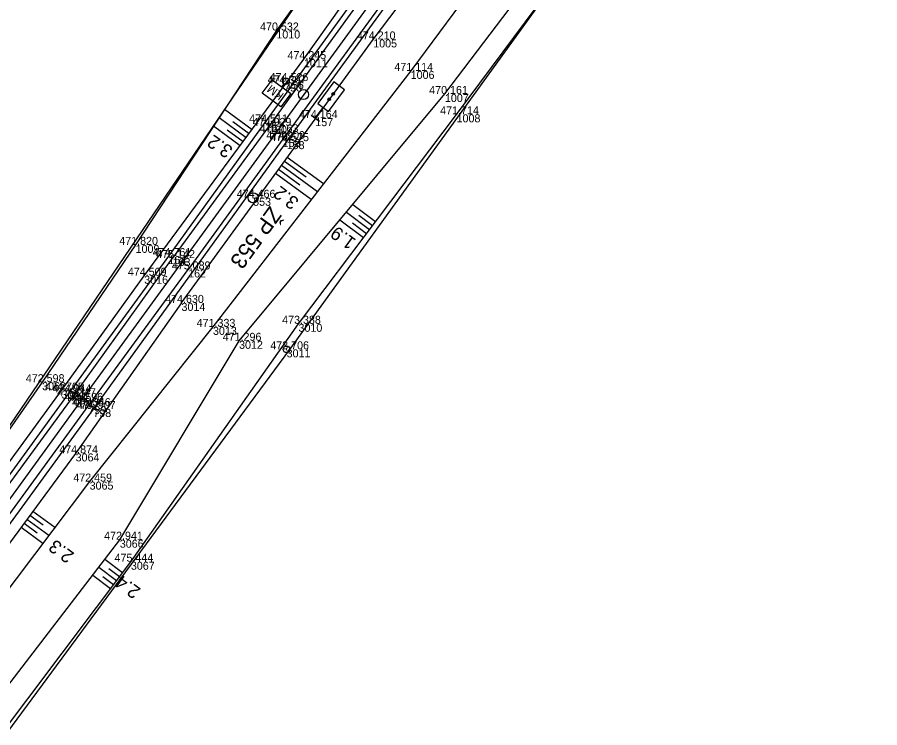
# Model space of a CAD drawing. Extents: x -1234191 to 23050, y -1290331 to -741191.
# Drawn here: x -864169 to -864039.7, y -1100868.8 to -1100762.3 of the extents above; entities that cross this region are included whole.
import ezdxf

# ---------------------------------------------------------------- set-up
doc = ezdxf.new("R2010")
doc.units = 0
for name, color, linetype in [('Vrstva 1', 7, 'Continuous'), ('Vrstva 4', 7, 'Continuous'), ('Vrstva 48', 7, 'Continuous'), ('Vrstva 49', 7, 'Continuous'), ('Vrstva 53', 7, 'Continuous'), ('Vrstva 55', 7, 'Continuous'), ('Vrstva 60', 7, 'Continuous'), ('Vrstva 61', 7, 'Continuous'), ('Vrstva 63', 7, 'Continuous'), ('Vrstva 7', 7, 'Continuous')]:
    doc.layers.add(name, color=color, linetype=linetype)

msp = doc.modelspace()

# ---------------------------------------------------------------- linework, layer by layer
at = {"layer": 'Vrstva 1'}
msp.add_lwpolyline([(-864100.63, -1100738.95), (-864130.17, -1100779.57), (-864159.45, -1100819.83), (-864186.63, -1100857.25), (-864215.53, -1100897.02), (-864247.59, -1100941.09), (-864276.97, -1100981.51), (-864306.37, -1101021.95), (-864324.07, -1101046.29)], dxfattribs=at)
at = {"layer": 'Vrstva 4'}
for points in [[(-864072.01, -1100704.15), (-864085.65, -1100722.01), (-864098.92, -1100740.22), (-864128.57, -1100780.89)], [(-864102.36, -1100737.44), (-864131.83, -1100778.09), (-864146.31, -1100798.12)], [(-864101.75, -1100737.98), (-864131.21, -1100778.6), (-864145.67, -1100798.42)], [(-864099.44, -1100739.83), (-864129.17, -1100780.58), (-864143.34, -1100800.12)], [(-864128.57, -1100780.89), (-864157.56, -1100821.05), (-864184.9, -1100858.53), (-864213.59, -1100898.18), (-864246.18, -1100942.67), (-864275.84, -1100983.63), (-864305.21, -1101024.04), (-864322.1, -1101047.21)], [(-864146.31, -1100798.12), (-864161.2, -1100818.55), (-864188.45, -1100856.1), (-864217.33, -1100895.75), (-864249.23, -1100939.63), (-864278.94, -1100980.51), (-864308.37, -1101021.03), (-864325.97, -1101045.24)], [(-864325.26, -1101045.53), (-864307.44, -1101021.03), (-864278.23, -1100980.86), (-864248.42, -1100940.07), (-864216.77, -1100896.1), (-864187.82, -1100856.37), (-864160.52, -1100819.13), (-864145.67, -1100798.42)], [(-864322.92, -1101046.82), (-864305.47, -1101022.79), (-864276.22, -1100982.7), (-864246.53, -1100942.11), (-864214.26, -1100897.54), (-864185.6, -1100858.05), (-864158.31, -1100820.61), (-864143.34, -1100800.12)]]:
    msp.add_lwpolyline(points, dxfattribs=at)
at = {"layer": 'Vrstva 48'}
for p, q in [((-864137.87, -1100776.1), (-864133.76, -1100779.13)), ((-864138.69, -1100777.36), (-864134.65, -1100780.34)), ((-864139.52, -1100778.61), (-864135.54, -1100781.54)), ((-864136.65, -1100777.93), (-864134.2, -1100779.73)), ((-864137.5, -1100779.17), (-864135.09, -1100780.94)), ((-864125.67, -1100786.3), (-864128.92, -1100783.94)), ((-864123.05, -1100787.28), (-864128.48, -1100783.34)), ((-864126.58, -1100787.5), (-864129.8, -1100785.16)), ((-864123.97, -1100788.47), (-864129.36, -1100784.55)), ((-864124.89, -1100789.66), (-864130.24, -1100785.76)), ((-864118.66, -1100790.38), (-864115.24, -1100792.95)), ((-864119.62, -1100791.53), (-864116.15, -1100794.15)), ((-864120.58, -1100792.68), (-864117.05, -1100795.35)), ((-864118.7, -1100793.16), (-864116.6, -1100794.75)), ((-864117.76, -1100791.99), (-864115.69, -1100793.55)), ((-864165.09, -1100838.45), (-864167.06, -1100836.99)), ((-864163.32, -1100838.82), (-864166.62, -1100836.39)), ((-864165.99, -1100839.65), (-864167.95, -1100838.2)), ((-864164.23, -1100840.02), (-864167.51, -1100837.6)), ((-864165.13, -1100841.21), (-864168.4, -1100838.8)), ((-864155.83, -1100843.56), (-864153.16, -1100845.57)), ((-864156.74, -1100844.75), (-864154.06, -1100846.77)), ((-864157.65, -1100845.94), (-864154.96, -1100847.96)), ((-864156.12, -1100846.15), (-864154.51, -1100847.37)), ((-864155.21, -1100844.96), (-864153.61, -1100846.17))]:
    msp.add_line(p, q, dxfattribs=at)
at = {"layer": 'Vrstva 49'}
for points in [[(-864144.34, -1100805.14), (-864115.6, -1100765.64), (-864084.54, -1100724.6), (-864057.83, -1100693.18), (-864028.18, -1100661.33), (-864005.75, -1100641.04), (-863989.34, -1100628.02), (-863967.27, -1100611.38), (-863944.37, -1100601.78)], [(-864126.8, -1100808.27), (-864103.1, -1100776.87), (-864087.52, -1100755.92), (-864074.81, -1100746.54), (-864045.34, -1100707.97), (-864018.7, -1100672.16), (-864024.24, -1100664.62), (-864002.84, -1100642.21), (-863988.66, -1100631.29), (-863965.66, -1100614.16), (-863944.37, -1100601.78)], [(-864149.93, -1100801.07), (-864125.99, -1100768.6), (-864112.54, -1100749.68), (-864097.16, -1100728.21), (-864084.55, -1100711.23), (-864068.59, -1100690.61), (-864052.25, -1100670.52), (-864034.97, -1100651.73), (-864015.31, -1100633.71), (-863995.4, -1100618.21)], [(-864026.74, -1100664.58), (-864054.88, -1100699.41), (-864086.08, -1100738.8), (-864089.81, -1100738.2), (-864088.48, -1100741.3), (-864109.98, -1100770.36), (-864139.62, -1100808.73)], [(-864135.71, -1100810.82), (-864104.85, -1100773.82), (-864089.38, -1100753.38), (-864076.94, -1100743.44), (-864048.96, -1100705.24), (-864023.97, -1100673.08)], [(-864106.46, -1100726.61), (-864115.84, -1100744.44), (-864130.12, -1100764.3), (-864151.22, -1100796.44)], [(-864151.22, -1100796.44), (-864165.23, -1100817.03), (-864185.67, -1100846.33)], [(-864185.38, -1100849.78), (-864162.32, -1100818.29), (-864149.93, -1100801.07)], [(-864144.34, -1100805.14), (-864160.21, -1100827.7), (-864185.92, -1100862.56), (-864212.93, -1100900.07), (-864244.94, -1100944.17), (-864270.16, -1100978.41), (-864297.46, -1101018.07), (-864318.9, -1101047.07)], [(-864320.03, -1101054.38), (-864294.57, -1101028.44), (-864269.5, -1101003.41), (-864254.39, -1100987.7), (-864233.95, -1100959.14), (-864194.26, -1100905.91), (-864175.03, -1100874.67), (-864172.58, -1100871.32), (-864151.93, -1100843.94), (-864126.8, -1100808.27)], [(-864139.62, -1100808.73), (-864158.11, -1100831.93), (-864182.77, -1100864.52), (-864211.3, -1100901.67), (-864239.95, -1100947.76), (-864265.87, -1100977.83), (-864268.07, -1100977.15)], [(-864320.66, -1101052.33), (-864292.33, -1101023.27), (-864270.54, -1101000.46), (-864255.49, -1100986.58), (-864236.67, -1100954.56), (-864202.56, -1100904.79), (-864176.65, -1100870.69), (-864153.59, -1100840.64), (-864135.71, -1100810.82)]]:
    msp.add_lwpolyline(points, dxfattribs=at)
at = {"layer": 'Vrstva 53'}
msp.add_line((-864128.63, -1100812.1), (-864128.53, -1100812.1), dxfattribs=at)
for points in [[(-863882.15, -1100580.65), (-863952.48, -1100610.36), (-864022.25, -1100666.2), (-864016.92, -1100671.17), (-864075.77, -1100748.51), (-864084.82, -1100752.14), (-864128.15, -1100812.1)], [(-864138.92, -1100777.72), (-864102.48, -1100724.16), (-864068.63, -1100679.45), (-864051.22, -1100659.13), (-864019.48, -1100631.2), (-863985.73, -1100607.86), (-863952.59, -1100587.55)], [(-864334.28, -1101050.91), (-864324.61, -1101036.96), (-864279.94, -1100972.5), (-864205.92, -1100873.43), (-864207.79, -1100847.8), (-864195.55, -1100833.24), (-864175.35, -1100831.28), (-864138.92, -1100777.72)], [(-864128.15, -1100812.1), (-864172.02, -1100871.53), (-864210.1, -1100928.65), (-864229, -1100954.2), (-864255.17, -1100990.13), (-864322.54, -1101060.88)]]:
    msp.add_lwpolyline(points, dxfattribs=at)
msp.add_circle((-864128.58, -1100812.1), 0.499, dxfattribs=at)
at = {"layer": 'Vrstva 55'}
msp.add_lwpolyline([(-863808.5, -1100589.37), (-863846.45, -1100574.62), (-863882.15, -1100580.65), (-863952.48, -1100610.36), (-864022.25, -1100666.2), (-864016.92, -1100671.17), (-864084.82, -1100752.14), (-864128.15, -1100812.1), (-864172.02, -1100871.53), (-864210.1, -1100928.65), (-864229, -1100954.2), (-864255.17, -1100990.13), (-864322.54, -1101060.88), (-864358.38, -1101111.71), (-864377.38, -1101149.15), (-864422.69, -1101276.3), (-864449.01, -1101351.28)], dxfattribs=at)
at = {"layer": 'Vrstva 60'}
for p, q in [((-864130.12, -1100764.3), (-864130.12, -1100764.3)), ((-864115.6, -1100765.64), (-864115.6, -1100765.64)), ((-864125.99, -1100768.6), (-864125.99, -1100768.6)), ((-864109.98, -1100770.36), (-864109.98, -1100770.36)), ((-864128.97, -1100772.24), (-864128.97, -1100772.24)), ((-864128.68, -1100771.89), (-864128.68, -1100771.89)), ((-864104.85, -1100773.82), (-864104.85, -1100773.82)), ((-864124.28, -1100777.44), (-864124.28, -1100777.44)), ((-864103.1, -1100776.87), (-864103.1, -1100776.87)), ((-864131.83, -1100778.09), (-864131.83, -1100778.09)), ((-864131.21, -1100778.6), (-864131.21, -1100778.6)), ((-864130.17, -1100779.57), (-864130.17, -1100779.57)), ((-864129.17, -1100780.58), (-864129.17, -1100780.58)), ((-864128.57, -1100780.89), (-864128.57, -1100780.89)), ((-864133.6, -1100789.38), (-864133.6, -1100789.38)), ((-864151.22, -1100796.44), (-864151.22, -1100796.44)), ((-864146.31, -1100798.12), (-864146.31, -1100798.12)), ((-864145.67, -1100798.42), (-864145.67, -1100798.42)), ((-864143.34, -1100800.12), (-864143.34, -1100800.12)), ((-864149.93, -1100801.07), (-864149.93, -1100801.07)), ((-864144.34, -1100805.14), (-864144.34, -1100805.14)), ((-864126.8, -1100808.27), (-864126.8, -1100808.27)), ((-864139.62, -1100808.73), (-864139.62, -1100808.73)), ((-864135.71, -1100810.82), (-864135.71, -1100810.82)), ((-864128.58, -1100812.1), (-864128.58, -1100812.1)), ((-864165.23, -1100817.03), (-864165.23, -1100817.03)), ((-864162.32, -1100818.29), (-864162.32, -1100818.29)), ((-864161.2, -1100818.55), (-864161.2, -1100818.55)), ((-864160.52, -1100819.13), (-864160.52, -1100819.13)), ((-864159.45, -1100819.83), (-864159.45, -1100819.83)), ((-864158.31, -1100820.61), (-864158.31, -1100820.61)), ((-864157.56, -1100821.05), (-864157.56, -1100821.05)), ((-864160.21, -1100827.7), (-864160.21, -1100827.7)), ((-864158.11, -1100831.93), (-864158.11, -1100831.93)), ((-864153.59, -1100840.64), (-864153.59, -1100840.64)), ((-864151.93, -1100843.94), (-864151.93, -1100843.94))]:
    msp.add_line(p, q, dxfattribs=at)
at = {"layer": 'Vrstva 63'}
msp.add_line((-864133.66, -1100789.38), (-864133.56, -1100789.38), dxfattribs=at)
msp.add_circle((-864133.6, -1100789.38), 0.756, dxfattribs=at)
at = {"layer": 'Vrstva 7'}
for p, q in [((-864128.97, -1100772.24), (-864129.35, -1100772.74)), ((-864128.65, -1100771.85), (-864128.71, -1100771.93)), ((-864121.41, -1100773.79), (-864121.8, -1100773.85)), ((-864122, -1100774.59), (-864122.4, -1100774.65)), ((-864124.88, -1100777), (-864123.67, -1100777.89))]:
    msp.add_line(p, q, dxfattribs=at)
msp.add_lwpolyline([(-864127.95, -1100773.77), (-864129.43, -1100775.77), (-864132.23, -1100773.69), (-864130.75, -1100771.7)], close=True, dxfattribs=at)
msp.add_lwpolyline([(-864124.28, -1100777.44), (-864123.09, -1100775.83), (-864122.28, -1100776.43), (-864119.91, -1100773.21), (-864121.52, -1100772.02), (-864123.89, -1100775.24), (-864123.09, -1100775.83)], dxfattribs=at)
for centre, radius in [((-864128.68, -1100771.89), 0.5), ((-864126.05, -1100773.91), 0.75), ((-864121.6, -1100773.82), 0.2), ((-864122.2, -1100774.62), 0.2)]:
    msp.add_circle(centre, radius, dxfattribs=at)

# ---------------------------------------------------------------- texts
at = {"layer": 'Vrstva 48'}
for s, rotation, p in [('3.2', 145.8785, (-864136.49, -1100781.92)), ('3.2', 142.9638, (-864126.59, -1100789.72)), ('1.9', 143.9956, (-864118.04, -1100795.71)), ('2.3', 143.2682, (-864160.29, -1100842.72)), ('2.4', 143.5948, (-864150.32, -1100848.05))]:
    msp.add_text(s, height=2, rotation=rotation, dxfattribs=at).set_placement(p)
at = {"layer": 'Vrstva 60'}
for s, p in [('1010', (-864130.12, -1100765.5)), ('1005', (-864115.6, -1100766.84)), ('1011', (-864125.99, -1100769.8)), ('1006', (-864109.98, -1100771.56)), ('790', (-864128.97, -1100773.44)), ('156', (-864128.68, -1100773.09)), ('1007', (-864104.85, -1100775.02)), ('157', (-864124.28, -1100778.64)), ('1008', (-864103.1, -1100778.07)), ('161', (-864131.83, -1100779.29)), ('160', (-864131.21, -1100779.8)), ('792', (-864130.17, -1100780.77)), ('159', (-864129.17, -1100781.78)), ('158', (-864128.57, -1100782.09)), ('553', (-864133.6, -1100790.58)), ('1009', (-864151.22, -1100797.64)), ('164', (-864146.31, -1100799.32)), ('163', (-864145.67, -1100799.62)), ('162', (-864143.34, -1100801.32)), ('3016', (-864149.93, -1100802.27)), ('3014', (-864144.34, -1100806.34)), ('3010', (-864126.8, -1100809.47)), ('3013', (-864139.62, -1100809.93)), ('3012', (-864135.71, -1100812.02)), ('3011', (-864128.58, -1100813.3)), ('3062', (-864165.23, -1100818.23)), ('3061', (-864162.32, -1100819.49)), ('801', (-864161.2, -1100819.75)), ('800', (-864160.52, -1100820.33)), ('797', (-864159.45, -1100821.03)), ('799', (-864158.31, -1100821.81)), ('798', (-864157.56, -1100822.25)), ('3064', (-864160.21, -1100828.9)), ('3065', (-864158.11, -1100833.13)), ('3066', (-864153.59, -1100841.84)), ('3067', (-864151.93, -1100845.14))]:
    msp.add_text(s, height=1.2, dxfattribs=at).set_placement(p)
at = {"layer": 'Vrstva 61'}
for s, p in [('470.532', (-864132.56, -1100764.3)), ('474.210', (-864118.05, -1100765.64)), ('474.245', (-864128.45, -1100768.6)), ('471.114', (-864112.43, -1100770.36)), ('474.307', (-864131.43, -1100772.24)), ('474.526', (-864131.13, -1100771.89)), ('470.161', (-864107.21, -1100773.82)), ('474.164', (-864126.73, -1100777.44)), ('471.714', (-864105.56, -1100776.87)), ('474.511', (-864134.19, -1100778.09)), ('474.929', (-864133.67, -1100778.6)), ('475.163', (-864132.62, -1100779.57)), ('474.909', (-864131.63, -1100780.58)), ('474.575', (-864131.03, -1100780.89)), ('474.466', (-864136.06, -1100789.38)), ('471.820', (-864153.67, -1100796.44)), ('474.761', (-864148.67, -1100798.12)), ('475.142', (-864148.12, -1100798.42)), ('475.089', (-864145.79, -1100800.12)), ('474.509', (-864152.38, -1100801.07)), ('474.630', (-864146.79, -1100805.14)), ('473.388', (-864129.25, -1100808.27)), ('471.333', (-864142.07, -1100808.73)), ('471.296', (-864138.16, -1100810.82)), ('473.706', (-864131.03, -1100812.1)), ('472.598', (-864167.68, -1100817.03)), ('474.705', (-864164.78, -1100818.29)), ('474.944', (-864163.65, -1100818.55)), ('475.347', (-864162.97, -1100819.13)), ('475.596', (-864161.9, -1100819.83)), ('475.346', (-864160.76, -1100820.61)), ('474.907', (-864160.01, -1100821.05)), ('474.874', (-864162.66, -1100827.7)), ('472.459', (-864160.56, -1100831.93)), ('472.941', (-864155.94, -1100840.64)), ('475.444', (-864154.38, -1100843.94))]:
    msp.add_text(s, height=1.2, dxfattribs=at).set_placement(p)
at = {"layer": 'Vrstva 63'}
msp.add_text('ŽP 553', height=2.4, rotation=233.9736, dxfattribs=at).set_placement((-864131.09, -1100790.49))
at = {"layer": 'Vrstva 7'}
msp.add_text('KM', height=1.247, rotation=143.4278, dxfattribs=at).set_placement((-864128.9, -1100773.84))

doc.saveas('drawing.dxf')
